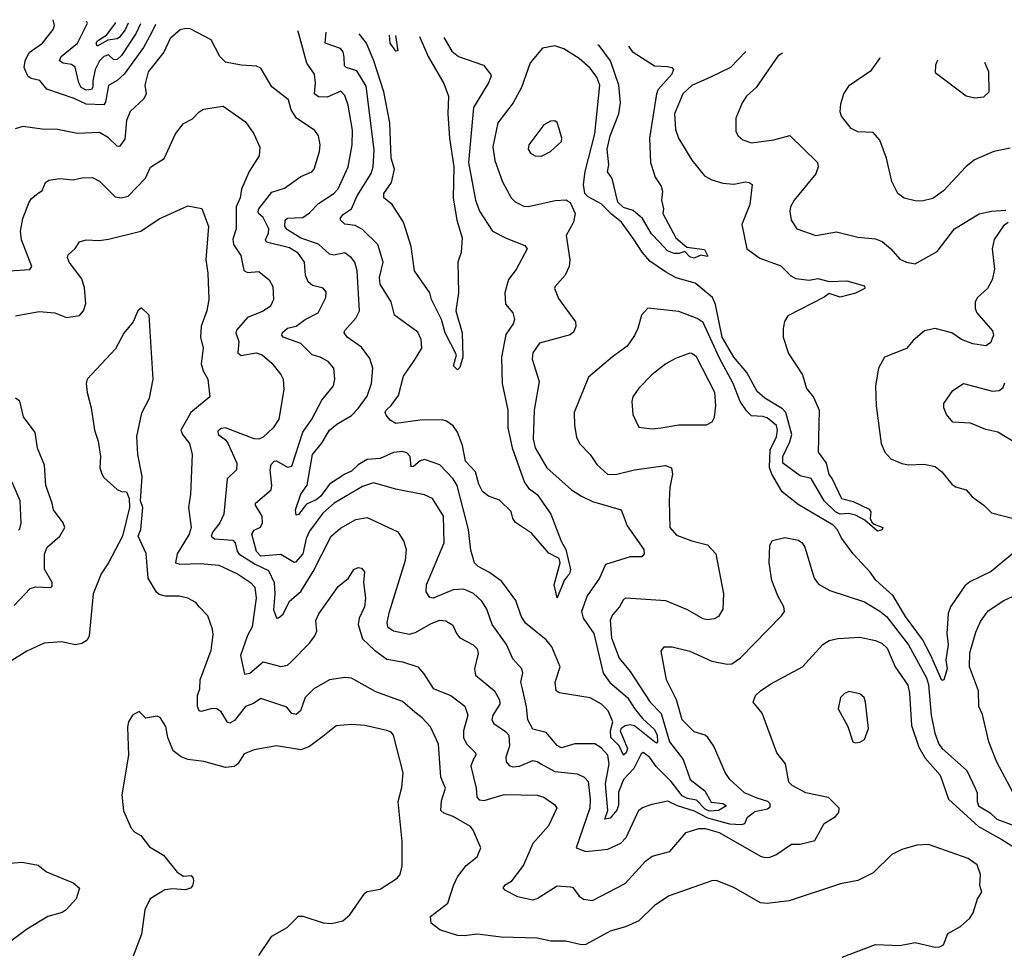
# Model space of a CAD drawing. Extents: x 1690054 to 1842981, y 782881 to 914114.
# Tile 305 of 656: x 1698904 to 1703358, y 909712 to 913921. Entities that reach past the tile are written whole.
import ezdxf

# ---------------------------------------------------------------- set-up
doc = ezdxf.new("R2010")
doc.units = 0

msp = doc.modelspace()

# ---------------------------------------------------------------- linework, layer by layer
at = {"layer": '0CON10XD'}
for points in [[(1703415, 911522), (1703298.8, 911425), (1703201.5, 911378.5), (1703179.6, 911360.4), (1703114.7, 911265.3), (1703103.5, 911235), (1703098.5, 911145), (1703104.3, 911095), (1703092.8, 911025), (1703099.7, 910985), (1703085, 910935.7), (1703075, 910931.9), (1703026, 911046), (1702987.4, 911117.4), (1702911.3, 911221.3), (1702855, 911316), (1702776.6, 911386.6), (1702751.7, 911421.7), (1702674.7, 911504.7), (1702623.6, 911575), (1702602.2, 911615), (1702583.1, 911635), (1702425, 911727.9), (1702353.2, 911785), (1702305.8, 911865.8), (1702296.4, 911896.4), (1702299.2, 911975), (1702327.5, 912035), (1702331.6, 912065), (1702326.9, 912085), (1702285, 912120), (1702265, 912126.7), (1702215, 912128.7), (1702191.3, 912151.3), (1702162.5, 912195), (1702131.7, 912275), (1702069.9, 912389.9), (1701995, 912551.2), (1701969.2, 912569.2), (1701885, 912601.8), (1701745, 912616.2), (1701716.2, 912585), (1701700.6, 912525), (1701685, 912492.5), (1701651.9, 912445), (1701585, 912396.7), (1701476.3, 912303.7), (1701412.5, 912145), (1701413.1, 912085), (1701422.7, 912032.7), (1701435.8, 912005), (1701484.4, 911955), (1701515, 911910), (1701565, 911864.6), (1701605, 911866.2), (1701685, 911885.3), (1701825, 911905.4), (1701852, 911895), (1701857.1, 911865), (1701844.5, 911805), (1701841.2, 911745), (1701844.5, 911625), (1701875, 911589.4), (1701945, 911563.5), (1702015, 911546.7), (1702052.9, 911505), (1702087.8, 911325), (1702084.4, 911255), (1702065, 911222), (1702045, 911211.9), (1702015, 911207.5), (1701995, 911211.8), (1701925, 911251.8), (1701827.1, 911292.9), (1701645.8, 911304.2), (1701635, 911298.8), (1701617.5, 911265), (1701585, 911230), (1701574.5, 911205), (1701581.5, 911125), (1701615, 911033.1), (1701665, 910973.6), (1701755.3, 910835), (1701805, 910783.1), (1701842.9, 910655), (1701905.8, 910575.8), (1701936.8, 910485), (1702003.5, 910433.5), (1702032.5, 910382.5), (1702085, 910375.9), (1702101.9, 910365), (1702065.7, 910344.3), (1702025, 910340.9), (1702005, 910351.1), (1701965, 910391.9), (1701925, 910398.9), (1701900.1, 910410.1), (1701851.5, 910475), (1701782.8, 910542.8), (1701755, 910584.5), (1701725, 910607.1), (1701715, 910600.6), (1701681.4, 910535), (1701635.6, 910485), (1701612.7, 910427.3), (1701612, 910368), (1701605, 910346.4), (1701575, 910310), (1701550.8, 910305), (1701563.8, 910345), (1701553.2, 910465), (1701570.2, 910555), (1701564, 910595), (1701535, 910627.7), (1701505, 910646.1), (1701415, 910646.2), (1701355, 910628.1), (1701335, 910638.6), (1701285, 910697.7), (1701225, 910712.2), (1701201.8, 910755), (1701196.2, 910813.8), (1701178.7, 910895), (1701171.6, 910925), (1701179.7, 910965), (1701175.3, 910985), (1701135, 911030), (1701105.7, 911095.7), (1701041.3, 911185), (1701017.6, 911255), (1700995, 911290.8), (1700956.4, 911326.4), (1700913.3, 911345), (1700865, 911342.5), (1700774.6, 911304.6), (1700758.5, 911308.5), (1700742.8, 911332.8), (1700744.6, 911365), (1700824.1, 911555), (1700820.4, 911675), (1700771.4, 911755), (1700735, 911772.7), (1700605, 911798.5), (1700505, 911827.1), (1700455, 911810), (1700326.8, 911735), (1700275, 911689.4), (1700215, 911607.3), (1700199.3, 911575), (1700185.2, 911505), (1700152.1, 911467.9), (1700145, 911465.7), (1700085, 911502.2), (1699994.7, 911495), (1699975, 911515.5), (1699954.6, 911595), (1699965, 911612.5), (1699993.8, 911626.2), (1700001.9, 911645), (1700000, 911675), (1699970.4, 911725), (1699970.9, 911735), (1700041.8, 911795), (1700044.7, 911815), (1700036.6, 911885), (1700041.2, 911908.8), (1700055, 911923.8), (1700065, 911925.8), (1700115, 911896.9), (1700135, 911901.4), (1700184.7, 912055), (1700225.3, 912115), (1700270.3, 912199.7), (1700323.5, 912265), (1700329.5, 912295), (1700324.4, 912345), (1700298.9, 912375), (1700263.8, 912395), (1700226.7, 912405), (1700175, 912456.9), (1700095.8, 912485), (1700089.5, 912495), (1700093.2, 912506.8), (1700115, 912526.2), (1700155, 912535.6), (1700194.8, 912565.2), (1700253.5, 912595), (1700288.2, 912665), (1700290.2, 912690.2), (1700276.5, 912706.5), (1700228.2, 912718.2), (1700209.2, 912735), (1700197.3, 912765), (1700192.1, 912825), (1700163.8, 912865), (1700125, 912889.8), (1700020.5, 912915), (1700015.9, 912925), (1700029.5, 912955), (1700030.4, 912975), (1700005.9, 913025.9), (1699984.8, 913044.8), (1699982.4, 913055), (1699985, 913065.5), (1700045, 913140.5), (1700101.2, 913158.8), (1700175, 913212.5), (1700225, 913233.1), (1700235.5, 913245), (1700260, 913325), (1700262.9, 913355), (1700255.6, 913395), (1700239.4, 913419.4), (1700155.8, 913475.8), (1700132.6, 913512.6), (1700119.1, 913559.1), (1700045, 913618), (1699995, 913702), (1699975, 913710.6), (1699905.4, 913715.4), (1699835, 913729.1), (1699809.5, 913755), (1699769.5, 913829.5), (1699675, 913879.2), (1699655, 913880.8), (1699630, 913875), (1699585, 913835.6), (1699555.2, 913774.8), (1699484.7, 913685), (1699470, 913625), (1699476.2, 913585), (1699465, 913563.3), (1699404.1, 913505.9), (1699387.1, 913465), (1699379.8, 913380.2), (1699355, 913347.5), (1699345, 913349.5), (1699305, 913386.4), (1699265, 913410.5), (1699165, 913406.5), (1699075, 913424.5), (1699005, 913425.6), (1698918.3, 913438.3), (1698883, 913427)], [(1699517.5, 913899.8), (1699499.2, 913859.2), (1699464, 913795), (1699375.7, 913674.3), (1699345, 913646.5), (1699305, 913622.9), (1699292.5, 913547.5), (1699284.3, 913535.7), (1699205, 913539.3), (1699150, 913565), (1699027, 913607), (1698995, 913646.2), (1698956, 913655), (1698940.5, 913665), (1698924.7, 913705), (1698928.8, 913735), (1698947.3, 913772.7), (1699007.5, 913815), (1699055, 913877.1), (1699061.8, 913895), (1699054.8, 913921)], [(1699450.5, 913902.8), (1699430.6, 913859.4), (1699365, 913759.6), (1699345, 913740.4), (1699329.3, 913739.3), (1699305, 913762.6), (1699285, 913754.4), (1699265, 913734.8), (1699244.6, 913695), (1699233.9, 913645), (1699234.8, 913615.2), (1699228.2, 913605), (1699205, 913602), (1699181.9, 913615), (1699171, 913635), (1699155, 913706.5), (1699137.8, 913717.8), (1699100, 913725), (1699084.4, 913735), (1699091.8, 913755), (1699166, 913815), (1699210.4, 913905), (1699206, 913914)], [(1699395.2, 913905.4), (1699380.7, 913875), (1699355, 913842.4), (1699345, 913834.3), (1699302.3, 913827.7), (1699255, 913801.5), (1699250.3, 913815), (1699255.3, 913825), (1699298.1, 913851.9), (1699336.6, 913905), (1699337.6, 913908)], [(1702188, 913777.3), (1702120, 913705), (1702028.7, 913661.3), (1701945, 913624), (1701903.2, 913585), (1701865.4, 913495), (1701870.8, 913425), (1701884.5, 913385), (1701943.9, 913285), (1702002.2, 913215), (1702035, 913196.2), (1702085, 913181.2), (1702135, 913177.1), (1702187.1, 913187.1), (1702204.4, 913184.4), (1702216.7, 913175), (1702206.5, 913085), (1702170.9, 912995), (1702192.5, 912885), (1702252.3, 912842.3), (1702347.6, 912807.6), (1702392.9, 912762.9), (1702415, 912750), (1702475, 912743.5), (1702515, 912750.8), (1702565, 912736.9), (1702645, 912740), (1702725, 912717.8), (1702726.9, 912705), (1702684.1, 912684.1), (1702615, 912666), (1702565, 912683.3), (1702543.5, 912666.5), (1702378.5, 912581.5), (1702363.6, 912556.4), (1702357.1, 912525), (1702357.5, 912485), (1702381.8, 912411.8), (1702444.6, 912314.6), (1702462.6, 912252.6), (1702495, 912213.8), (1702520, 912155), (1702516, 911965), (1702552.1, 911915), (1702563.7, 911863.7), (1702578.8, 911845), (1702621.2, 911755), (1702675, 911741.8), (1702746.7, 911706.7), (1702754.4, 911695), (1702751.1, 911665), (1702758.7, 911648.7), (1702769.1, 911639.1), (1702808.8, 911625), (1702805, 911614.2), (1702785, 911607.5), (1702727.3, 911657.3), (1702685, 911680.5), (1702655, 911688.2), (1702615, 911684.8), (1702594.7, 911694.7), (1702543.2, 911745), (1702485, 911845.8), (1702435, 911858), (1702355.7, 911915), (1702356.5, 911945), (1702388.3, 912011.7), (1702396.2, 912045), (1702369.7, 912145), (1702355, 912160.9), (1702275, 912210), (1702240.2, 912240.2), (1702192.5, 912325), (1702135, 912395.3), (1702082.4, 912485), (1702052.2, 912632.2), (1702038.5, 912665), (1701958.9, 912728.9), (1701874.2, 912754.2), (1701825, 912780), (1701755, 912829.1), (1701719.4, 912869.4), (1701683.4, 912925), (1701626.6, 913005), (1701581, 913041), (1701535, 913088.8), (1701475, 913119.4), (1701460.6, 913135), (1701454.5, 913175), (1701461.3, 913235), (1701505.7, 913405), (1701528.2, 913625), (1701515, 913660.6), (1701485, 913701.9), (1701434.4, 913745), (1701365, 913789.5), (1701325, 913802.2), (1701268.3, 913791.7), (1701213.4, 913726.6), (1701174.4, 913615), (1701135.6, 913545), (1701066.8, 913455), (1701043.8, 913346.2), (1701053.8, 913283.8), (1701087.3, 913187.3), (1701127.5, 913115), (1701145, 913097.5), (1701185, 913078.2), (1701205, 913076.4), (1701326.1, 913103.9), (1701376.4, 913106.4), (1701394.5, 913094.5), (1701416.5, 913045), (1701408.8, 913005), (1701375.5, 912945), (1701393.2, 912835), (1701390, 912805), (1701370.9, 912765), (1701325.6, 912715), (1701323.1, 912705), (1701340.6, 912660.6), (1701417.8, 912555), (1701419.5, 912535), (1701411.1, 912508.9), (1701394.7, 912495.3), (1701255, 912458.6), (1701225.5, 912415), (1701221.5, 912385), (1701253.6, 912285), (1701230.7, 912155), (1701226.8, 912023.2), (1701236.2, 911985), (1701289.2, 911895), (1701400, 911795), (1701445, 911765.4), (1701495, 911742.7), (1701624.4, 911704.4), (1701651.7, 911631.7), (1701727.5, 911525), (1701728.9, 911505), (1701718.2, 911491.8), (1701665, 911492.1), (1701553.5, 911456.5), (1701526.4, 911395), (1701471.1, 911315), (1701445.7, 911245), (1701452.3, 911215), (1701500.7, 911145), (1701543.8, 910965), (1701573.4, 910923.4), (1701652.8, 910855), (1701685.8, 910805.8), (1701721.1, 910761.1), (1701775, 910710.2), (1701787.1, 910685), (1701788.9, 910655), (1701785, 910649.5), (1701775, 910655.3), (1701685, 910727.6), (1701665, 910732.7), (1701642.4, 910727.6), (1701624.3, 910715.7), (1701620.2, 910705), (1701652.9, 910625), (1701647.4, 910605), (1701635, 910595.5), (1701616.3, 910636.3), (1701577.7, 910675), (1701576.2, 910705), (1701587.6, 910745), (1701565.7, 910795.7), (1701536.1, 910825), (1701485, 910853.8), (1701345, 910877.1), (1701330, 910885), (1701326.2, 910925), (1701349.5, 910995), (1701311.1, 911085), (1701285, 911117.1), (1701191.4, 911191.4), (1701173.1, 911223.1), (1701148.9, 911295), (1701085, 911380.6), (1701029.3, 911420.7), (1700977.3, 911447.3), (1700960.6, 911465), (1700945, 911522.5), (1700933.6, 911615), (1700882.5, 911815), (1700865.3, 911845), (1700805, 911907.1), (1700735, 911931.8), (1700715, 911926.2), (1700685, 911900.6), (1700675, 911898.8), (1700670.9, 911945), (1700655, 911962), (1700635, 911968.4), (1700595, 911963.5), (1700535, 911935.8), (1700475, 911931.6), (1700435, 911907.4), (1700405, 911878.9), (1700374.1, 911865.9), (1700305, 911820.2), (1700265, 911764.8), (1700245, 911749.1), (1700200.8, 911729.2), (1700165, 911682.9), (1700155, 911680), (1700151.8, 911705), (1700175.4, 911775), (1700203.8, 911816.2), (1700228.7, 911955), (1700269.3, 912005), (1700305.5, 912065), (1700338.1, 912091.9), (1700405, 912130.9), (1700435, 912162.7), (1700475, 912217.8), (1700495.7, 912275), (1700501.3, 912345), (1700488.2, 912388.2), (1700449.4, 912439.4), (1700385.8, 912485), (1700371.9, 912505), (1700374.7, 912515.3), (1700425, 912571.5), (1700440.3, 912605), (1700430.9, 912785), (1700420, 912825), (1700405, 912844.4), (1700375, 912866.7), (1700325, 912856.2), (1700305, 912861.1), (1700255.9, 912905.9), (1700175, 912932.3), (1700115, 912970.4), (1700103.3, 912985), (1700104.4, 913015), (1700115, 913024), (1700185, 913027.1), (1700215, 913047.1), (1700255, 913089.2), (1700325.5, 913135), (1700344, 913156), (1700389.5, 913255), (1700407.6, 913355), (1700408.6, 913421.4), (1700390, 913535), (1700375, 913577.5), (1700357.2, 913597.2), (1700295, 913570.7), (1700255, 913571.9), (1700236.8, 913585), (1700242.7, 913635), (1700237.3, 913675), (1700202.1, 913725), (1700166.9, 913856.9), (1700161.4, 913870.2)], [(1700823.1, 913839.9), (1700858.8, 913778.8), (1700888.6, 913755), (1701001.4, 913715), (1701034.3, 913675), (1701036.9, 913665), (1701024.5, 913635), (1700956.8, 913523.2), (1700934.8, 913275), (1700966.5, 913105), (1700983.9, 913055), (1701042.5, 912965), (1701105, 912932.5), (1701189.6, 912899.6), (1701200, 912885), (1701149.5, 912790.5), (1701115, 912746), (1701098.5, 912685), (1701101.9, 912635), (1701134.3, 912595), (1701142.2, 912565), (1701135.6, 912545), (1701103.1, 912496.9), (1701084.1, 912395), (1701086.9, 912275), (1701112.4, 912155), (1701112.1, 912075), (1701132.3, 911985), (1701187.8, 911827.8), (1701205, 911802.7), (1701245, 911773.6), (1701306.5, 911685), (1701353.2, 911563.2), (1701374.7, 911525), (1701395.3, 911435), (1701391.3, 911415), (1701379.4, 911400.6), (1701367.5, 911385), (1701335, 911306.7), (1701321.2, 911365), (1701348.5, 911465), (1701345, 911484), (1701298, 911508), (1701219.5, 911599.5), (1701146.7, 911646.7), (1701134.6, 911664.6), (1701126.4, 911696.4), (1701075, 911748.6), (1701025, 911765.6), (1700997.7, 911787.7), (1700980.5, 911820.5), (1700966, 911876), (1700920.4, 911925), (1700906.8, 911995), (1700883.8, 912055), (1700864, 912084), (1700835, 912105.6), (1700815, 912111.1), (1700715, 912110), (1700605, 912094.6), (1700580.3, 912110.2), (1700561.7, 912131.7), (1700556.7, 912145), (1700561.1, 912155), (1700585, 912176.7), (1700618, 912222), (1700640.8, 912309.2), (1700689.5, 912380.5), (1700722.5, 912435), (1700720, 912475), (1700705, 912507.5), (1700600, 912585), (1700584.6, 912645), (1700534.7, 912725), (1700530.8, 912755), (1700547.6, 912825), (1700524.5, 912904.5), (1700455, 912972), (1700420.8, 912990.8), (1700375, 912997), (1700355.3, 913015), (1700355.3, 913025), (1700368, 913042), (1700405.5, 913065), (1700429.7, 913125), (1700493.5, 913225), (1700502.4, 913255), (1700507.2, 913332.8), (1700470.8, 913620.8), (1700429.6, 913689.6), (1700380.8, 913705), (1700372.8, 913712.8), (1700372.1, 913752.1), (1700367.5, 913775), (1700355, 913790), (1700286.4, 913815), (1700289.6, 913864.4)], [(1700713, 913844.9), (1700752.2, 913755), (1700822.3, 913632.3), (1700843.2, 913575), (1700840.7, 913495), (1700848.9, 913385), (1700867.5, 913255), (1700864.3, 913115), (1700881.8, 913015), (1700906.1, 912935), (1700901.4, 912868.6), (1700885.9, 912824.1), (1700889.2, 912685), (1700876.2, 912603.8), (1700906.2, 912505), (1700907.8, 912395), (1700895, 912347.5), (1700885, 912338), (1700865.8, 912355.8), (1700880, 912405), (1700828.2, 912505), (1700811.7, 912565), (1700766.2, 912655), (1700758.8, 912685), (1700690, 912785), (1700674.7, 912895), (1700640.4, 913005), (1700588.6, 913085), (1700551.1, 913115), (1700551.8, 913135), (1700586.2, 913185), (1700598.9, 913245), (1700584.5, 913295), (1700578.4, 913455), (1700550.9, 913595), (1700505.2, 913735.2), (1700472.8, 913815), (1700438.8, 913857.5)], [(1700604.3, 913849.9), (1700615, 913780), (1700605, 913778), (1700579.1, 913815), (1700576, 913851.2)], [(1701658.5, 913801.6), (1701675, 913777.1), (1701775, 913711.8), (1701835, 913710), (1701854.6, 913704.6), (1701861.2, 913695), (1701853.9, 913675), (1701792.5, 913605), (1701784.2, 913585.8), (1701752.8, 913385), (1701758, 913275), (1701778.3, 913208.3), (1701805, 913167.5), (1701812, 913145), (1701807.5, 913105), (1701816.7, 913065), (1701812.5, 913045), (1701871.4, 912935), (1701922.1, 912892.1), (1702001.2, 912881.2), (1702015.9, 912854.1), (1702015, 912850), (1701985, 912855.7), (1701955, 912841.8), (1701935, 912848.1), (1701913.1, 912873.1), (1701885, 912863.1), (1701865, 912864.1), (1701835, 912875.5), (1701798.1, 912915), (1701762.4, 912952.4), (1701721.6, 913021.6), (1701678.4, 913058.4), (1701635, 913071.9), (1701609.3, 913095), (1701583.4, 913203.4), (1701563.3, 913233.3), (1701568.5, 913265), (1701560.8, 913335), (1701574.9, 913395), (1701614.8, 913495), (1701622.3, 913545), (1701614.1, 913625), (1701577.2, 913735), (1701525, 913804), (1701519.7, 913808)], [(1702355, 913769.7), (1702334.2, 913755.8), (1702235.4, 913614.6), (1702192, 913575), (1702172, 913545), (1702144.2, 913475), (1702144, 913415), (1702154, 913395), (1702175, 913378), (1702214.5, 913364.5), (1702315, 913377.3), (1702387.4, 913397.4), (1702512.9, 913275), (1702515.8, 913255), (1702505.4, 913224.6), (1702407.1, 913105), (1702390.6, 913075), (1702387.1, 913055), (1702394.3, 913014.3), (1702418.8, 912975), (1702505, 912945.7), (1702599.1, 912960.9), (1702695, 912937.3), (1702775, 912930.4), (1702805, 912917.5), (1702845, 912884.2), (1702885, 912838.6), (1702915, 912824.5), (1702955, 912816.9), (1703055, 912872.5), (1703132.5, 912975), (1703245, 913042.5), (1703300, 913055), (1703365, 913059.2)], [(1703385, 913340), (1703310, 913325), (1703222.9, 913287.1), (1703184, 913256), (1703082.7, 913147.3), (1703035, 913111.9), (1702985, 913100.5), (1702955, 913101.1), (1702905, 913113.1), (1702876, 913135), (1702848.7, 913188.7), (1702825.5, 913295), (1702795, 913376.2), (1702765, 913410.8), (1702695, 913414.2), (1702665, 913428.8), (1702620.8, 913485), (1702615.7, 913505), (1702619.1, 913540.9), (1702631.9, 913585), (1702657.5, 913625), (1702756.9, 913693.1), (1702795.5, 913745), (1702796.2, 913749.4)], [(1703055.2, 913737.5), (1703046.2, 913715), (1703045, 913682.5), (1703186.1, 913576.1), (1703225, 913567.5), (1703265, 913572.5), (1703290, 913595), (1703288, 913685), (1703270.4, 913727.7)], [(1698855, 912784.5), (1698949.1, 912790.9), (1698958.9, 912805), (1698912.1, 912925), (1698906.7, 912965), (1698918.3, 913021.7), (1698947.1, 913095), (1698957.9, 913112.1), (1698985.6, 913134.4), (1699005, 913148.8), (1699020, 913185), (1699035, 913195.8), (1699085, 913202.5), (1699145, 913196.7), (1699185, 913205.6), (1699232.7, 913207.3), (1699265, 913190), (1699335, 913119.5), (1699365, 913115.4), (1699395, 913123.2), (1699473.5, 913205), (1699495, 913254.3), (1699556.6, 913293.4), (1699608.1, 913405), (1699645, 913452), (1699685, 913472.5), (1699715, 913504.4), (1699735, 913515.7), (1699825, 913530), (1699925, 913459.2), (1699963.3, 913405), (1699990.6, 913345), (1699986.9, 913305), (1699942.5, 913235), (1699907.9, 913155), (1699901.5, 913115), (1699883.5, 913075), (1699882.8, 912975), (1699868.3, 912928.3)], [(1701265, 913304.3), (1701305, 913324.4), (1701355, 913370), (1701356.9, 913385), (1701345, 913427.5), (1701335.7, 913455.7), (1701325, 913463.8), (1701305, 913461.4), (1701274.2, 913445), (1701207.1, 913355), (1701204.5, 913335), (1701215, 913317.5), (1701235, 913305.8), (1701265, 913304.3)], [(1698885, 912582), (1698991.2, 912601.2), (1699062.5, 912595), (1699115, 912573.5), (1699175, 912583.1), (1699192.2, 912605), (1699202.6, 912637.4), (1699197.7, 912707.7), (1699185, 912748.6), (1699127.5, 912825), (1699120, 912845), (1699122.7, 912857.3), (1699154.2, 912885.8), (1699175, 912916), (1699205, 912925.7), (1699262.7, 912922.7), (1699305, 912928.6), (1699451.2, 912965), (1699535, 913020), (1699665, 913079.2), (1699727.7, 913067.7), (1699757.3, 912985), (1699746.4, 912835), (1699755.4, 912775), (1699758.8, 912655), (1699750, 912605), (1699724.7, 912535), (1699721.8, 912485), (1699734.5, 912435), (1699724.7, 912365), (1699733.6, 912333.6), (1699754.4, 912295), (1699763.3, 912215), (1699678.5, 912145), (1699633.2, 912065), (1699639.6, 912045), (1699671.9, 912005), (1699684.4, 911955), (1699677.1, 911775), (1699667.3, 911715), (1699679.3, 911625), (1699670.9, 911595), (1699616.9, 911505), (1699608.9, 911465), (1699628, 911458), (1699721.3, 911461.3), (1699805, 911453.6), (1699888.6, 911415), (1699947.5, 911375), (1699966.9, 911355), (1699973.5, 911305), (1699955.3, 911175), (1699934.1, 911135.9), (1699902.6, 911045), (1699921.4, 910961.4), (1699945, 910966.2), (1700005, 911016.5), (1700085.4, 910995.4), (1700115, 911002), (1700130.9, 911015), (1700215, 911101.4), (1700238.9, 911135), (1700247.5, 911155), (1700244.2, 911204.2), (1700256.4, 911233.6), (1700345, 911358), (1700391.2, 911395), (1700415, 911433.8), (1700435, 911443.8), (1700450.7, 911440.7), (1700463.6, 911423.6), (1700458.6, 911375), (1700468.8, 911305), (1700463.8, 911265), (1700440, 911215), (1700435.3, 911185), (1700455, 911121.4), (1700509, 911069), (1700565, 911028.2), (1700635, 911016.4), (1700704.5, 910994.5), (1700732.6, 910962.6), (1700775, 910896.9), (1700854.7, 910864.7), (1700917.1, 910817.1), (1700930.4, 910775), (1700912, 910705), (1700910.9, 910675), (1700925, 910646.5), (1700965.6, 910605), (1700967.5, 910595), (1700955, 910574.4), (1700945.4, 910545), (1700968.8, 910445), (1700972.3, 910405), (1700982.9, 910392.9), (1701005, 910389.3), (1701095, 910416.2), (1701245, 910414.3), (1701274.3, 910404.3), (1701325, 910370), (1701333.3, 910355), (1701295.7, 910275), (1701225.6, 910195), (1701182.3, 910097.7), (1701125, 910021.4), (1701096.7, 910005), (1701090, 909995), (1701096.7, 909985), (1701155.8, 909955), (1701225, 909940.5), (1701245, 909947.2), (1701335, 910003.1), (1701395, 909999.4), (1701406.5, 909996.5), (1701435, 909957.1), (1701453.8, 909943.8), (1701495, 909938.1), (1701643.1, 910015), (1701735.3, 910114.7), (1701765, 910137.5), (1701845, 910159.1), (1701919.4, 910245), (1701976.5, 910263.5), (1702005, 910262.5), (1702067.5, 910245), (1702255, 910138.5), (1702275, 910131.2), (1702297.1, 910132.9), (1702325, 910144.4), (1702395, 910192.2), (1702435, 910191.5), (1702500.5, 910209.5), (1702543.8, 910286.2), (1702595, 910318), (1702610, 910335), (1702611.2, 910355), (1702563.3, 910403.3), (1702460, 910425), (1702398.3, 910458.3), (1702383.4, 910473.4), (1702368.1, 910555), (1702329.2, 910605), (1702262.5, 910785), (1702222, 910835), (1702232, 910865), (1702254.5, 910885.5), (1702302.2, 910917.8), (1702445, 910994.4), (1702537.5, 911095), (1702565, 911113.1), (1702605, 911121.9), (1702705, 911128.8), (1702775, 911113.2), (1702805, 911099.7), (1702828.3, 911078.3), (1702865, 910994.3), (1702920.9, 910910.9), (1702929.7, 910875), (1702938.5, 910728.5), (1702970.6, 910630.6), (1703000.5, 910580.5), (1703068, 910505), (1703105.3, 910395.3), (1703241.8, 910271.8), (1703347.1, 910212.9), (1703392.7, 910185)], [(1703375, 913003.3), (1703355, 912988.8), (1703312.8, 912927.2), (1703303.3, 912885), (1703313.4, 912793.4), (1703302.9, 912745), (1703282.7, 912705), (1703236.7, 912665), (1703225.5, 912645), (1703225.5, 912615), (1703234.4, 912595), (1703305, 912513.3), (1703309.1, 912495), (1703295, 912459.4), (1703275, 912446.5), (1703215, 912455.7), (1703165, 912474.4), (1703120, 912505), (1703045, 912524.5), (1702996.7, 912513.3), (1702945, 912470), (1702915.5, 912434.5), (1702815.7, 912394.3), (1702789.4, 912345), (1702775.7, 912265.7), (1702778.8, 912175), (1702800.6, 912005), (1702816.9, 911965), (1702845.4, 911935.4), (1702895, 911914.4), (1702925, 911908.1), (1702995, 911910.5), (1703045, 911900), (1703075, 911876.2), (1703120, 911820), (1703137.9, 911807.9), (1703185.4, 911795.4), (1703213, 911763), (1703265, 911725.5), (1703300, 911690), (1703400, 911665)], [(1699868.3, 912928.3), (1699870.5, 912905), (1699903.9, 912855), (1699917, 912787), (1699935, 912777.5), (1699985, 912782.5), (1700032.9, 912745), (1700048.5, 912715), (1700052.7, 912655), (1700038.9, 912625), (1700005, 912602.3), (1699935, 912574.5), (1699885, 912516.7), (1699881.3, 912505), (1699894.7, 912465), (1699891.1, 912415), (1699905, 912401.6), (1699973.9, 912413.9), (1700000, 912405), (1700045, 912366.9), (1700085, 912316), (1700095.6, 912295), (1700098.2, 912248.2), (1700075.6, 912115), (1700050.6, 912075), (1700005, 912032.2), (1699985, 912024.6), (1699964.5, 912025.5), (1699835, 912074.8), (1699815, 912071.4), (1699799.9, 912060.1), (1699802.2, 912045), (1699832.8, 912022.8), (1699845.6, 912005.6), (1699886.2, 911915), (1699884.6, 911885.4), (1699842.1, 911845), (1699826.8, 911685), (1699809.3, 911645), (1699777.2, 911605), (1699769.7, 911585), (1699785, 911572.8), (1699867.6, 911567.6), (1699878.7, 911555), (1699886.9, 911516.9), (1699895.2, 911505.2), (1699968.6, 911458.6), (1700029.2, 911429.2), (1700055.5, 911375.5), (1700058.2, 911325), (1700052, 911252), (1700065, 911215.6), (1700075, 911216.4), (1700095, 911232.5), (1700125, 911291.5), (1700175, 911335.4), (1700230.7, 911425), (1700313.1, 911585), (1700355, 911621.5), (1700425, 911660), (1700475, 911669.6), (1700614.7, 911604.7), (1700641.7, 911561.7), (1700651.5, 911525), (1700648.2, 911475), (1700573.3, 911236.7), (1700564.7, 911195), (1700568.2, 911175), (1700595, 911156.9), (1700665, 911141.6), (1700695, 911148.8), (1700765, 911190), (1700805, 911205.4), (1700832.1, 911202.1), (1700863.4, 911183.4), (1700879.1, 911145), (1700894.7, 911124.7), (1700955, 911093.6), (1700973.5, 911075), (1700977.9, 911055), (1700961.2, 910985), (1700966.4, 910956.4), (1701051.5, 910885), (1701074, 910845), (1701075.3, 910824.8), (1701044.1, 910775), (1701039.3, 910755), (1701048.1, 910738.1), (1701101.9, 910701.9), (1701115.9, 910685), (1701120, 910635), (1701102.7, 910585), (1701104.1, 910564.1), (1701118.1, 910548.1), (1701135, 910541.4), (1701165, 910545.7), (1701225, 910570.2), (1701245, 910566.2), (1701260.8, 910555), (1701325, 910520.4), (1701425, 910510.9), (1701457.5, 910495), (1701475, 910475.8), (1701484.3, 910395), (1701482.9, 910355), (1701421.2, 910175), (1701465, 910159.1), (1701565, 910169.1), (1701623.9, 910196.1), (1701647, 910223), (1701705, 910346.7), (1701721.5, 910358.5), (1701765, 910373.6), (1701835, 910387.8), (1701877.5, 910367.5), (1701955, 910342.9), (1702015, 910311.2), (1702115, 910283.8), (1702168.9, 910281.1), (1702184, 910285), (1702196.4, 910315), (1702229.8, 910340.2), (1702287.2, 910352.8), (1702298.7, 910361.3), (1702298.7, 910375), (1702288.5, 910385), (1702240.6, 910400.6), (1702182.9, 910425), (1702115.6, 910485), (1702095, 910516), (1702043.5, 910635), (1702016.7, 910675), (1702004.6, 910684.6), (1701955, 910700.6), (1701901.1, 910755), (1701875.3, 910845.3), (1701830, 910935), (1701806.2, 911065), (1701820, 911085), (1701855, 911084.2), (1701935, 911064.4), (1702035, 911020.4), (1702105, 911006.2), (1702125, 911007.5), (1702165, 911035.6), (1702350.8, 911225), (1702363.1, 911245), (1702361.1, 911265), (1702333.1, 911315), (1702306, 911385), (1702294.2, 911465), (1702298, 911545), (1702310, 911565), (1702365, 911579.4), (1702427.4, 911567.4), (1702444.3, 911555), (1702455, 911536.2), (1702498.1, 911395), (1702518, 911368), (1702569.1, 911339.1), (1702725, 911287.5), (1702795, 911246.2), (1702825, 911221.5), (1702925, 911094), (1703006.2, 910945), (1703015.2, 910914.8), (1703027.6, 910775), (1703043.2, 910695), (1703062.4, 910645), (1703077.1, 910625), (1703188.2, 910525), (1703226.5, 910445), (1703235.3, 910425), (1703234.8, 910385), (1703240.6, 910365), (1703293.7, 910333.7), (1703323.8, 910305), (1703441.8, 910261.7)], [(1702625, 909681.8), (1702775, 909738.8), (1702885, 909734.5), (1702955, 909747.8), (1703045, 909726.7), (1703065, 909727.5), (1703083, 909737), (1703102.3, 909787.7), (1703160.5, 909819.5), (1703201.7, 909858.3), (1703217.7, 909882.3), (1703236, 909945), (1703256.7, 909975), (1703248, 910005), (1703250, 910055), (1703235, 910098.8), (1703195, 910128.1), (1703015, 910190), (1702963, 910187), (1702895, 910168.6), (1702848.8, 910145), (1702765, 910063.1), (1702695, 910028.2), (1702617.6, 910012.4), (1702385, 909935.6), (1702285, 909923.3), (1702255, 909926.9), (1702135, 909995.6), (1702055, 910027.5), (1702035, 910025.8), (1701842, 909958), (1701775.8, 909915), (1701704.5, 909845.5), (1701645, 909818.9), (1701575, 909799.1), (1701465, 909738.9), (1701445, 909736.9), (1701375, 909753.5), (1701307.1, 909752.9), (1701245, 909767.8), (1701081.3, 909771.3), (1700975.5, 909785.5), (1700915, 909777.1), (1700885, 909779.6), (1700805, 909804.4), (1700765.8, 909835), (1700761.9, 909865), (1700840.6, 909925), (1700865.5, 910005), (1700885, 910044), (1700923.9, 910096.1), (1700974, 910135), (1700989.2, 910175), (1700955.8, 910255), (1700942.6, 910272.6), (1700865, 910317.9), (1700822.3, 910332.3), (1700809.5, 910345), (1700811.5, 910388.5), (1700830, 910445), (1700808.2, 910495), (1700797.9, 910645), (1700762.2, 910722.2), (1700724.3, 910764.3), (1700690.7, 910789.3), (1700635, 910837.5), (1700515, 910880.7), (1700405, 910943.3), (1700375, 910946.7), (1700305, 910935.5), (1700234.4, 910895), (1700195, 910855.7), (1700174.3, 910795), (1700155, 910778.9), (1700135, 910783.3), (1700111.7, 910811.7), (1699995, 910851.5), (1699961.2, 910828.8), (1699925, 910814.5), (1699875, 910752.1), (1699855, 910739.6), (1699844.2, 910744.2), (1699815, 910790.5), (1699795.8, 910805), (1699775, 910805.8), (1699725, 910791.5), (1699716.2, 910795), (1699708, 910815), (1699708.2, 910865), (1699718.5, 910895), (1699720, 910935), (1699770.7, 911069.3), (1699778.5, 911138.5), (1699775.8, 911165), (1699754.5, 911224.5), (1699715, 911266), (1699700, 911285), (1699665, 911304.4), (1699625, 911313.5), (1699563.4, 911313.4), (1699535, 911321.8), (1699522.6, 911332.6), (1699484.5, 911395), (1699476.6, 911506.6), (1699440, 911585), (1699451.2, 911615), (1699460.8, 911715), (1699450.8, 911745), (1699458.1, 911855), (1699438.1, 911955), (1699433.4, 912036.6), (1699456.6, 912143.4), (1699491.2, 912208.8), (1699507.1, 912295), (1699490, 912585), (1699455, 912617.5), (1699437.5, 912605), (1699417.5, 912555), (1699375, 912503.3), (1699337.9, 912432.1), (1699208.8, 912295), (1699204.2, 912275), (1699208.8, 912235), (1699227.1, 912165), (1699241.9, 912065), (1699258.9, 912015), (1699269.2, 911945), (1699266, 911895), (1699275, 911867.5), (1699285, 911851.2), (1699345, 911796.7), (1699365, 911786.7), (1699386.4, 911786.4), (1699399.2, 911755), (1699400, 911715), (1699369.5, 911585), (1699306.2, 911465), (1699272, 911415), (1699235.7, 911325), (1699217.5, 911135), (1699209.2, 911115), (1699185, 911099.4), (1699155, 911094.4), (1699095, 911106.7), (1699015, 911100.8), (1698936.7, 911065), (1698856.7, 911015)], [(1701765, 912070), (1701805, 912074.5), (1701885, 912088.8), (1702010.8, 912089.2), (1702037, 912103), (1702047.3, 912122.7), (1702052.7, 912175), (1702048.4, 912235), (1701965, 912395.8), (1701945, 912411.9), (1701935, 912413.1), (1701870.6, 912389.4), (1701827.5, 912365), (1701765, 912315.7), (1701704.2, 912255), (1701677.5, 912215), (1701672.5, 912195), (1701677.5, 912135), (1701705, 912078.8), (1701765, 912070)], [(1703413.6, 912003.6), (1703328.8, 912055), (1703275, 912066.9), (1703205, 912095.7), (1703125, 912100.8), (1703096, 912135), (1703084.2, 912165), (1703084, 912185), (1703125.4, 912244.6), (1703173.9, 912276.1), (1703305, 912241.1), (1703335, 912243.3), (1703352.2, 912257.8), (1703360.9, 912279.1)], [(1699056.1, 911703.9), (1699050.8, 911735), (1699021.4, 911815), (1699016.6, 911906.6), (1698985, 911982.5), (1698974.5, 912054.5), (1698920.6, 912125), (1698905, 912196), (1698885, 912209.2)], [(1698897.8, 911612.2), (1698905, 911618.8), (1698910, 911645), (1698905.2, 911745.2), (1698869.1, 911829.1)], [(1698878.1, 911271.9), (1698951.1, 911348.9), (1698975, 911356.2), (1699045, 911352.9), (1699051.4, 911358.6), (1699050.9, 911375), (1699016, 911436), (1699015.9, 911504.1), (1699028.2, 911535), (1699085.6, 911585), (1699107.8, 911625), (1699101.1, 911645), (1699056.1, 911703.9)], [(1703408.1, 910405), (1703323.8, 910563.8), (1703288.7, 910655), (1703258.9, 910778.9), (1703242.5, 910815), (1703241.5, 910885), (1703200, 910995), (1703202.4, 911057.6), (1703228.7, 911151.3), (1703250.3, 911199.7), (1703285, 911247.3), (1703355.3, 911294.7), (1703415, 911320.8)], [(1702685, 910650), (1702705, 910653.3), (1702726.2, 910665), (1702743.8, 910715), (1702730, 910835), (1702723.8, 910855), (1702705, 910872), (1702655, 910882), (1702635, 910873.8), (1702616.7, 910855), (1702606.7, 910805), (1702650, 910725), (1702672.5, 910655), (1702685, 910650)], [(1699985, 909688.8), (1700044.3, 909775.7), (1700113.3, 909815), (1700165, 909866.7), (1700185, 909866.7), (1700276.4, 909836.4), (1700315, 909833.8), (1700365, 909846.2), (1700397.3, 909872.7), (1700465, 909971.2), (1700475, 909978.8), (1700535, 909989.4), (1700611.7, 910038.3), (1700625.7, 910055), (1700633.8, 910095), (1700634.3, 910205), (1700615.8, 910385), (1700632.1, 910447.9), (1700638.5, 910515), (1700595.4, 910685.4), (1700585, 910698.1), (1700565, 910706.5), (1700465, 910729.1), (1700405, 910732.9), (1700335, 910726.9), (1700275, 910679.4), (1700215.3, 910634.7), (1700175, 910618.9), (1700065, 910636.9), (1699965, 910619.2), (1699919.7, 910600.3), (1699890, 910555), (1699876.2, 910543.8), (1699835, 910538.9), (1699736.8, 910566.8), (1699665, 910575.6), (1699635, 910587.1), (1699598, 910615), (1699574.3, 910674.3), (1699564.2, 910725), (1699540, 910765), (1699525, 910771.2), (1699475, 910762.5), (1699445, 910792.5), (1699414.1, 910775.9), (1699396.2, 910745), (1699391.7, 910721.7), (1699396, 910595), (1699366.2, 910415), (1699372.7, 910342.7), (1699408.8, 910265), (1699425, 910246.2), (1699451.2, 910231.2), (1699490.3, 910180.3), (1699555, 910142), (1699616.2, 910065), (1699645, 910048), (1699680, 910050), (1699688.8, 910038.8), (1699690, 910025), (1699686.2, 910003.8), (1699676.1, 909993.9), (1699653.6, 909986.4), (1699595, 909990), (1699560, 909985), (1699494, 909945), (1699470, 909895), (1699454.1, 909785.9), (1699417.5, 909685)], [(1698745, 910097.1), (1698915, 910110.5), (1698987.6, 910097.6), (1699025, 910067.5), (1699145, 910017.5), (1699173.8, 909993.8), (1699159.2, 909945), (1699114.2, 909895), (1699096.1, 909883.9), (1699031.2, 909865), (1698934.4, 909805.6), (1698840, 909735)]]:
    msp.add_lwpolyline(points, dxfattribs=at)

doc.saveas('drawing.dxf')
